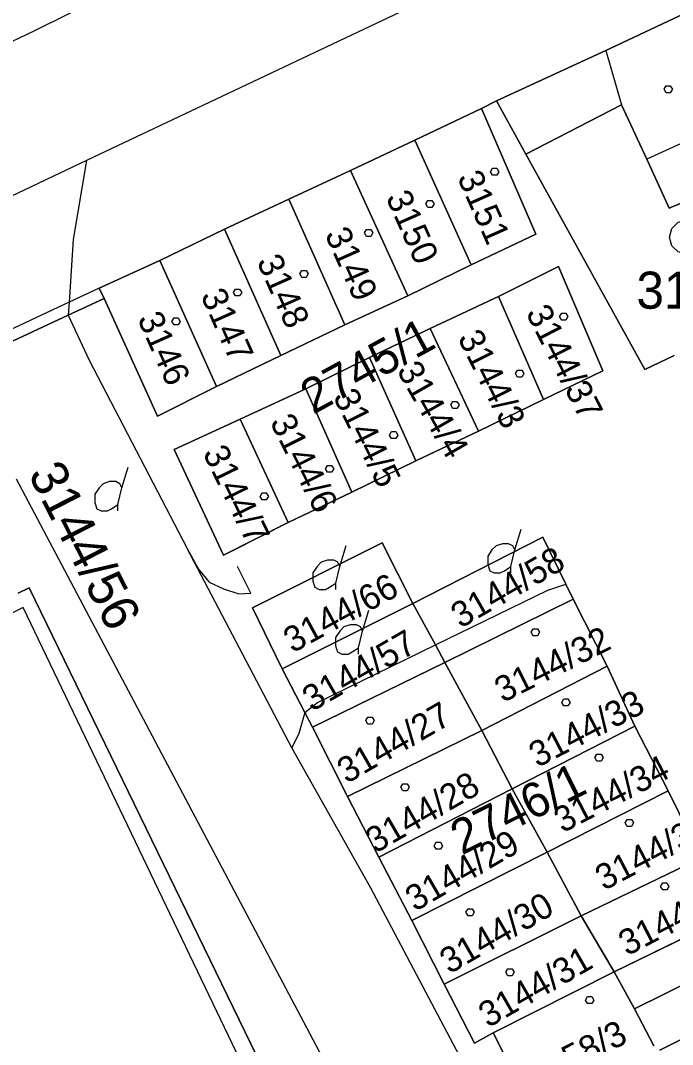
# Model space of a CAD drawing. Extents: x -263587 to -261993, y -1238795 to -1236748.
# Drawn here: x -263029.45 to -263001.3, y -1238463.81 to -1238419.62 of the extents above; entities that cross this region are included whole.
import ezdxf

# ---------------------------------------------------------------- set-up
doc = ezdxf.new("R2010")
doc.units = 0
doc.layers.add('Vrstva 1', color=7, linetype='Continuous')
doc.layers.add('Vrstva 3', color=7, linetype='Continuous')

msp = doc.modelspace()

# ---------------------------------------------------------------- linework, layer by layer
at = {"layer": 'Vrstva 1'}
for p, q in [((-263004.5, -1238408.01), (-263028.88, -1238420.08)), ((-263010.16, -1238417.88), (-263026.6, -1238425.67)), ((-263004.19, -1238420.92), (-262999.43, -1238418.67)), ((-262999.43, -1238418.67), (-263004.19, -1238420.92)), ((-263028.88, -1238420.08), (-263077.95, -1238443.69)), ((-263008.91, -1238423.09), (-263004.19, -1238420.92)), ((-263004.19, -1238420.92), (-263008.91, -1238423.09)), ((-263004.19, -1238420.92), (-263003.51, -1238423.26)), ((-263008.91, -1238423.09), (-263009.55, -1238423.42)), ((-263009.55, -1238423.42), (-263008.91, -1238423.09)), ((-263007.63, -1238425.39), (-263008.91, -1238423.09)), ((-263008.91, -1238423.09), (-263007.63, -1238425.39)), ((-263012.43, -1238424.79), (-263009.55, -1238423.42)), ((-263009.55, -1238423.42), (-263012.43, -1238424.79)), ((-263009.55, -1238423.42), (-263007.21, -1238428.85)), ((-263007.21, -1238428.85), (-263009.55, -1238423.42)), ((-263007.63, -1238425.39), (-263003.51, -1238423.26)), ((-263003.51, -1238423.26), (-263007.63, -1238425.39)), ((-263003.51, -1238423.26), (-263002.41, -1238425.61)), ((-263002.41, -1238425.61), (-263003.51, -1238423.26)), ((-262997.18, -1238423.21), (-263002.41, -1238425.61)), ((-263015.21, -1238426.1), (-263012.43, -1238424.79)), ((-263012.43, -1238424.79), (-263015.21, -1238426.1)), ((-263009.99, -1238430.16), (-263012.43, -1238424.79)), ((-263012.43, -1238424.79), (-263009.99, -1238430.16)), ((-263026.6, -1238425.67), (-263033.01, -1238428.71)), ((-263026.6, -1238425.67), (-263027.17, -1238429.07)), ((-263002.5, -1238434.68), (-263007.63, -1238425.39)), ((-263007.63, -1238425.39), (-263002.5, -1238434.68)), ((-263002.41, -1238425.61), (-263001.45, -1238427.72)), ((-263001.45, -1238427.72), (-263002.41, -1238425.61)), ((-263017.86, -1238427.33), (-263015.21, -1238426.1)), ((-263015.21, -1238426.1), (-263017.86, -1238427.33)), ((-263012.73, -1238431.5), (-263015.21, -1238426.1)), ((-263015.21, -1238426.1), (-263012.73, -1238431.5)), ((-263001.45, -1238427.72), (-262996.91, -1238425.79)), ((-262996.91, -1238425.79), (-263001.45, -1238427.72)), ((-263020.65, -1238428.63), (-263017.86, -1238427.33)), ((-263017.86, -1238427.33), (-263020.65, -1238428.63)), ((-263015.45, -1238432.76), (-263017.86, -1238427.33)), ((-263017.86, -1238427.33), (-263015.45, -1238432.76)), ((-263023.43, -1238429.98), (-263020.65, -1238428.63)), ((-263020.65, -1238428.63), (-263023.43, -1238429.98)), ((-263018.21, -1238434.08), (-263020.65, -1238428.63)), ((-263020.65, -1238428.63), (-263018.21, -1238434.08)), ((-263007.21, -1238428.85), (-263009.99, -1238430.16)), ((-263009.99, -1238430.16), (-263007.21, -1238428.85)), ((-263027.17, -1238429.07), (-263027.35, -1238431.78)), ((-263026.05, -1238431.17), (-263023.43, -1238429.98)), ((-263023.43, -1238429.98), (-263026.05, -1238431.17)), ((-263020.99, -1238435.42), (-263023.43, -1238429.98)), ((-263023.43, -1238429.98), (-263020.99, -1238435.42)), ((-263009.99, -1238430.16), (-263012.73, -1238431.5)), ((-263012.73, -1238431.5), (-263009.99, -1238430.16)), ((-263008.82, -1238431.53), (-263006.22, -1238430.24)), ((-263006.22, -1238430.24), (-263008.82, -1238431.53)), ((-263006.22, -1238430.24), (-263004.31, -1238434.74)), ((-263004.31, -1238434.74), (-263006.22, -1238430.24)), ((-263026.05, -1238431.17), (-263027.35, -1238431.78)), ((-263025.84, -1238431.62), (-263026.05, -1238431.17)), ((-263026.05, -1238431.17), (-263025.84, -1238431.62)), ((-263012.73, -1238431.5), (-263015.45, -1238432.76)), ((-263015.45, -1238432.76), (-263012.73, -1238431.5)), ((-263027.35, -1238431.78), (-263032.2, -1238434.06)), ((-263025.84, -1238431.62), (-263027.39, -1238432.34)), ((-263027.39, -1238432.34), (-263025.84, -1238431.62)), ((-263027.35, -1238431.78), (-263027.39, -1238432.34)), ((-263023.54, -1238436.69), (-263025.84, -1238431.62)), ((-263025.84, -1238431.62), (-263023.54, -1238436.69)), ((-263008.82, -1238431.53), (-263011.77, -1238432.92)), ((-263011.77, -1238432.92), (-263008.82, -1238431.53)), ((-263006.88, -1238435.98), (-263008.82, -1238431.53)), ((-263008.82, -1238431.53), (-263006.88, -1238435.98)), ((-263027.39, -1238432.34), (-263032, -1238434.48)), ((-263032, -1238434.48), (-263027.39, -1238432.34)), ((-263027.39, -1238432.34), (-263026.49, -1238434.28)), ((-263015.45, -1238432.76), (-263018.21, -1238434.08)), ((-263018.21, -1238434.08), (-263015.45, -1238432.76)), ((-263014.39, -1238434.16), (-263011.77, -1238432.92)), ((-263011.77, -1238432.92), (-263014.39, -1238434.16)), ((-263011.77, -1238432.92), (-263009.68, -1238437.34)), ((-263009.68, -1238437.34), (-263011.77, -1238432.92)), ((-263018.21, -1238434.08), (-263020.99, -1238435.42)), ((-263020.99, -1238435.42), (-263018.21, -1238434.08)), ((-263001.23, -1238434.08), (-263002.5, -1238434.68)), ((-263002.5, -1238434.68), (-263001.23, -1238434.08)), ((-263026.49, -1238434.28), (-263022.26, -1238442.4)), ((-263017.14, -1238435.51), (-263014.39, -1238434.16)), ((-263014.39, -1238434.16), (-263017.14, -1238435.51)), ((-263014.39, -1238434.16), (-263012.39, -1238438.63)), ((-263012.39, -1238438.63), (-263014.39, -1238434.16)), ((-263004.31, -1238434.74), (-263006.88, -1238435.98)), ((-263006.88, -1238435.98), (-263004.31, -1238434.74)), ((-263020.99, -1238435.42), (-263023.54, -1238436.69)), ((-263023.54, -1238436.69), (-263020.99, -1238435.42)), ((-263019.97, -1238436.82), (-263017.14, -1238435.51)), ((-263017.14, -1238435.51), (-263019.97, -1238436.82)), ((-263017.14, -1238435.51), (-263015.15, -1238439.97)), ((-263015.15, -1238439.97), (-263017.14, -1238435.51)), ((-263009.68, -1238437.34), (-263006.88, -1238435.98)), ((-263006.88, -1238435.98), (-263009.68, -1238437.34)), ((-263022.81, -1238438.14), (-263019.97, -1238436.82)), ((-263019.97, -1238436.82), (-263022.81, -1238438.14)), ((-263019.97, -1238436.82), (-263017.9, -1238441.28)), ((-263017.9, -1238441.28), (-263019.97, -1238436.82)), ((-263009.68, -1238437.34), (-263012.39, -1238438.63)), ((-263012.39, -1238438.63), (-263009.68, -1238437.34)), ((-263020.68, -1238442.69), (-263022.81, -1238438.14)), ((-263022.81, -1238438.14), (-263020.68, -1238442.69)), ((-263025.07, -1238439.79), (-263024.8, -1238438.89)), ((-263012.39, -1238438.63), (-263015.15, -1238439.97)), ((-263015.15, -1238439.97), (-263012.39, -1238438.63)), ((-263029.63, -1238439.4), (-263015.83, -1238465.48)), ((-263015.15, -1238439.97), (-263017.9, -1238441.28)), ((-263017.9, -1238441.28), (-263015.15, -1238439.97)), ((-263017.9, -1238441.28), (-263020.29, -1238442.49)), ((-263020.29, -1238442.49), (-263017.9, -1238441.28)), ((-263008.11, -1238442.47), (-263007.84, -1238441.57)), ((-263012.52, -1238444.78), (-263006.9, -1238441.92)), ((-263006.9, -1238441.92), (-263012.52, -1238444.78)), ((-263006.9, -1238441.92), (-263005.91, -1238443.94)), ((-263005.91, -1238443.94), (-263006.9, -1238441.92)), ((-263017.73, -1238451.01), (-263022.26, -1238442.4)), ((-263022.26, -1238442.4), (-263021.76, -1238443.3)), ((-263020.29, -1238442.49), (-263020.68, -1238442.69)), ((-263020.68, -1238442.69), (-263020.29, -1238442.49)), ((-263019.44, -1238444.97), (-263013.84, -1238442.16)), ((-263013.84, -1238442.16), (-263019.44, -1238444.97)), ((-263015.66, -1238443.18), (-263015.39, -1238442.28)), ((-263013.84, -1238442.16), (-263012.52, -1238444.78)), ((-263012.52, -1238444.78), (-263013.84, -1238442.16)), ((-263021.76, -1238443.3), (-263021.3, -1238443.86)), ((-263019.51, -1238444.33), (-263020.08, -1238443.19)), ((-263021.3, -1238443.86), (-263020.68, -1238444.14)), ((-263029.55, -1238444.33), (-263029.08, -1238444.1)), ((-263029.08, -1238444.1), (-263029.55, -1238444.33)), ((-263029.08, -1238444.1), (-263015.92, -1238471.15)), ((-263015.92, -1238471.15), (-263029.08, -1238444.1)), ((-263020.68, -1238444.14), (-263020.02, -1238444.36)), ((-263011.54, -1238446.57), (-263006.68, -1238444.2)), ((-263006.68, -1238444.2), (-263005.91, -1238443.94)), ((-263005.91, -1238443.94), (-263005.59, -1238444.59)), ((-263005.59, -1238444.59), (-263005.91, -1238443.94)), ((-263020.02, -1238444.36), (-263019.51, -1238444.33)), ((-263011.13, -1238447.32), (-263005.59, -1238444.59)), ((-263005.59, -1238444.59), (-263011.13, -1238447.32)), ((-263005.59, -1238444.59), (-263004.12, -1238447.49)), ((-263004.12, -1238447.49), (-263005.59, -1238444.59)), ((-263029.33, -1238444.95), (-263042.11, -1238451.22)), ((-263016.59, -1238471.53), (-263029.33, -1238444.95)), ((-263018.15, -1238447.6), (-263019.44, -1238444.97)), ((-263019.44, -1238444.97), (-263018.15, -1238447.6)), ((-263012.52, -1238444.78), (-263018.15, -1238447.6)), ((-263018.15, -1238447.6), (-263012.52, -1238444.78)), ((-263014.68, -1238445.97), (-263014.41, -1238445.07)), ((-263011.54, -1238446.57), (-263012.52, -1238444.78)), ((-263012.52, -1238444.78), (-263011.54, -1238446.57)), ((-263016.63, -1238449.05), (-263011.54, -1238446.57)), ((-263011.13, -1238447.32), (-263011.54, -1238446.57)), ((-263011.54, -1238446.57), (-263011.13, -1238447.32)), ((-263016.85, -1238450.11), (-263011.13, -1238447.32)), ((-263011.13, -1238447.32), (-263016.85, -1238450.11)), ((-263009.54, -1238450.26), (-263011.13, -1238447.32)), ((-263011.13, -1238447.32), (-263009.54, -1238450.26)), ((-263017.17, -1238449.49), (-263018.15, -1238447.6)), ((-263018.15, -1238447.6), (-263017.17, -1238449.49)), ((-263009.54, -1238450.26), (-263004.12, -1238447.49)), ((-263004.12, -1238447.49), (-263009.54, -1238450.26)), ((-263004.12, -1238447.49), (-263002.93, -1238450.08)), ((-263002.93, -1238450.08), (-263004.12, -1238447.49)), ((-263017.17, -1238449.49), (-263016.63, -1238449.05)), ((-263017.17, -1238449.49), (-263017.43, -1238450.39)), ((-263016.85, -1238450.11), (-263017.17, -1238449.49)), ((-263017.17, -1238449.49), (-263016.85, -1238450.11)), ((-263017.43, -1238450.39), (-263017.73, -1238451.01)), ((-263015.33, -1238453.11), (-263016.85, -1238450.11)), ((-263016.85, -1238450.11), (-263015.33, -1238453.11)), ((-263015.33, -1238453.11), (-263009.54, -1238450.26)), ((-263009.54, -1238450.26), (-263015.33, -1238453.11)), ((-263008.23, -1238452.77), (-263009.54, -1238450.26)), ((-263009.54, -1238450.26), (-263008.23, -1238452.77)), ((-263008.23, -1238452.77), (-263002.93, -1238450.08)), ((-263002.93, -1238450.08), (-263008.23, -1238452.77)), ((-263002.93, -1238450.08), (-263001.49, -1238452.87)), ((-263001.49, -1238452.87), (-263002.93, -1238450.08)), ((-263014.34, -1238457.04), (-263017.73, -1238451.01)), ((-263013.98, -1238455.73), (-263015.33, -1238453.11)), ((-263015.33, -1238453.11), (-263013.98, -1238455.73)), ((-263013.98, -1238455.73), (-263008.23, -1238452.77)), ((-263008.23, -1238452.77), (-263013.98, -1238455.73)), ((-263006.71, -1238455.51), (-263008.23, -1238452.77)), ((-263008.23, -1238452.77), (-263006.71, -1238455.51)), ((-263006.71, -1238455.51), (-263001.49, -1238452.87)), ((-263001.49, -1238452.87), (-263006.71, -1238455.51)), ((-263001.49, -1238452.87), (-263000.07, -1238455.75)), ((-263000.07, -1238455.75), (-263001.49, -1238452.87)), ((-263012.56, -1238458.46), (-263013.98, -1238455.73)), ((-263013.98, -1238455.73), (-263012.56, -1238458.46)), ((-263012.56, -1238458.46), (-263006.71, -1238455.51)), ((-263006.71, -1238455.51), (-263012.56, -1238458.46)), ((-263005.25, -1238458.26), (-263006.71, -1238455.51)), ((-263006.71, -1238455.51), (-263005.25, -1238458.26)), ((-263005.25, -1238458.26), (-263000.07, -1238455.75)), ((-263000.07, -1238455.75), (-263005.25, -1238458.26)), ((-263010.37, -1238464.54), (-263014.34, -1238457.04)), ((-263011.16, -1238461.2), (-263005.25, -1238458.26)), ((-263005.25, -1238458.26), (-263011.16, -1238461.2)), ((-263003.83, -1238460.68), (-263005.25, -1238458.26)), ((-263005.25, -1238458.26), (-263003.83, -1238460.68)), ((-262998.8, -1238458.23), (-263003.83, -1238460.68)), ((-263003.83, -1238460.68), (-262998.8, -1238458.23)), ((-263011.16, -1238461.2), (-263012.56, -1238458.46)), ((-263012.56, -1238458.46), (-263011.16, -1238461.2)), ((-263002.94, -1238462.27), (-262997.67, -1238459.64)), ((-262997.67, -1238459.64), (-263002.94, -1238462.27)), ((-263009.05, -1238463.3), (-263003.83, -1238460.68)), ((-263003.83, -1238460.68), (-263009.05, -1238463.3)), ((-263003.83, -1238460.68), (-263002.94, -1238462.27)), ((-263002.94, -1238462.27), (-263003.83, -1238460.68)), ((-263009.85, -1238463.75), (-263011.16, -1238461.2)), ((-263011.16, -1238461.2), (-263009.85, -1238463.75)), ((-263002.94, -1238462.27), (-263002.11, -1238463.87)), ((-263002.11, -1238463.87), (-263002.94, -1238462.27)), ((-262998.96, -1238462.59), (-263001.85, -1238464.06)), ((-263001.85, -1238464.06), (-262998.96, -1238462.59)), ((-263009.05, -1238463.3), (-263009.85, -1238463.75)), ((-263009.85, -1238463.75), (-263009.05, -1238463.3)), ((-263008.23, -1238464.93), (-263009.05, -1238463.3)), ((-263009.05, -1238463.3), (-263008.23, -1238464.93))]:
    msp.add_line(p, q, dxfattribs=at)
for points in [[(-263001.4, -1238422.44), (-263001.31, -1238422.59), (-263001.4, -1238422.74), (-263001.58, -1238422.74), (-263001.67, -1238422.59), (-263001.58, -1238422.44)], [(-263008.89, -1238426), (-263008.8, -1238426.15), (-263008.89, -1238426.3), (-263009.07, -1238426.3), (-263009.16, -1238426.15), (-263009.07, -1238426)], [(-263011.69, -1238427.39), (-263011.6, -1238427.54), (-263011.69, -1238427.69), (-263011.87, -1238427.69), (-263011.96, -1238427.54), (-263011.87, -1238427.39)], [(-263014.33, -1238428.64), (-263014.24, -1238428.79), (-263014.33, -1238428.94), (-263014.51, -1238428.94), (-263014.6, -1238428.79), (-263014.51, -1238428.64)], [(-263017.12, -1238430.41), (-263017.03, -1238430.56), (-263017.12, -1238430.71), (-263017.3, -1238430.71), (-263017.39, -1238430.56), (-263017.3, -1238430.41)], [(-263019.99, -1238431.21), (-263019.9, -1238431.36), (-263019.99, -1238431.51), (-263020.17, -1238431.51), (-263020.26, -1238431.36), (-263020.17, -1238431.21)], [(-263005.91, -1238432.25), (-263005.82, -1238432.4), (-263005.91, -1238432.55), (-263006.09, -1238432.55), (-263006.18, -1238432.4), (-263006.09, -1238432.25)], [(-263022.64, -1238432.46), (-263022.55, -1238432.61), (-263022.64, -1238432.76), (-263022.82, -1238432.76), (-263022.91, -1238432.61), (-263022.82, -1238432.46)], [(-263007.81, -1238434.71), (-263007.72, -1238434.86), (-263007.81, -1238435.01), (-263007.99, -1238435.01), (-263008.08, -1238434.86), (-263007.99, -1238434.71)], [(-263010.61, -1238436.06), (-263010.52, -1238436.21), (-263010.61, -1238436.36), (-263010.79, -1238436.36), (-263010.88, -1238436.21), (-263010.79, -1238436.06)], [(-263013.25, -1238437.36), (-263013.16, -1238437.51), (-263013.25, -1238437.66), (-263013.43, -1238437.66), (-263013.52, -1238437.51), (-263013.43, -1238437.36)], [(-263016.02, -1238438.82), (-263015.93, -1238438.97), (-263016.02, -1238439.12), (-263016.2, -1238439.12), (-263016.29, -1238438.97), (-263016.2, -1238438.82)], [(-263018.84, -1238440.01), (-263018.75, -1238440.16), (-263018.84, -1238440.31), (-263019.02, -1238440.31), (-263019.11, -1238440.16), (-263019.02, -1238440.01)], [(-263007.14, -1238445.87), (-263007.05, -1238446.02), (-263007.14, -1238446.17), (-263007.32, -1238446.17), (-263007.41, -1238446.02), (-263007.32, -1238445.87)], [(-263005.82, -1238448.9), (-263005.73, -1238449.05), (-263005.82, -1238449.2), (-263006, -1238449.2), (-263006.09, -1238449.05), (-263006, -1238448.9)], [(-263014.27, -1238449.68), (-263014.18, -1238449.83), (-263014.27, -1238449.98), (-263014.45, -1238449.98), (-263014.54, -1238449.83), (-263014.45, -1238449.68)], [(-263004.39, -1238451.28), (-263004.3, -1238451.43), (-263004.39, -1238451.58), (-263004.57, -1238451.58), (-263004.66, -1238451.43), (-263004.57, -1238451.28)], [(-263012.76, -1238452.56), (-263012.67, -1238452.71), (-263012.76, -1238452.86), (-263012.94, -1238452.86), (-263013.03, -1238452.71), (-263012.94, -1238452.56)], [(-263003.08, -1238454.1), (-263002.99, -1238454.25), (-263003.08, -1238454.4), (-263003.26, -1238454.4), (-263003.35, -1238454.25), (-263003.26, -1238454.1)], [(-263011.32, -1238455.08), (-263011.23, -1238455.23), (-263011.32, -1238455.38), (-263011.5, -1238455.38), (-263011.59, -1238455.23), (-263011.5, -1238455.08)], [(-263001.55, -1238456.84), (-263001.46, -1238456.99), (-263001.55, -1238457.14), (-263001.73, -1238457.14), (-263001.82, -1238456.99), (-263001.73, -1238456.84)], [(-263009.95, -1238457.95), (-263009.86, -1238458.1), (-263009.95, -1238458.25), (-263010.13, -1238458.25), (-263010.22, -1238458.1), (-263010.13, -1238457.95)], [(-263008.23, -1238460.54), (-263008.14, -1238460.69), (-263008.23, -1238460.84), (-263008.41, -1238460.84), (-263008.5, -1238460.69), (-263008.41, -1238460.54)], [(-263004.79, -1238461.74), (-263004.7, -1238461.89), (-263004.79, -1238462.04), (-263004.97, -1238462.04), (-263005.06, -1238461.89), (-263004.97, -1238461.74)]]:
    msp.add_lwpolyline(points, close=True, dxfattribs=at)
for points in [[(-263000.68, -1238429.71), (-263001.06, -1238429.61), (-263001.33, -1238429.34), (-263001.43, -1238428.97), (-263001.33, -1238428.6), (-263001.06, -1238428.33), (-263000.69, -1238428.23), (-263000.32, -1238428.33), (-263000.05, -1238428.6), (-262999.95, -1238428.98), (-263000.05, -1238429.36), (-263000.32, -1238429.63), (-263000.7, -1238429.73), (-262999.7, -1238429.73)], [(-263025.25, -1238440.78), (-263025.25, -1238440.51), (-263025.07, -1238439.79), (-263025.16, -1238439.61), (-263025.34, -1238439.52), (-263025.61, -1238439.52), (-263025.88, -1238439.61), (-263026.06, -1238439.79), (-263026.24, -1238440.06), (-263026.24, -1238440.42), (-263026.15, -1238440.69), (-263025.97, -1238440.78), (-263025.7, -1238440.78), (-263025.52, -1238440.69), (-263025.25, -1238440.51)], [(-263008.29, -1238443.46), (-263008.29, -1238443.19), (-263008.11, -1238442.47), (-263008.2, -1238442.29), (-263008.38, -1238442.2), (-263008.65, -1238442.2), (-263008.92, -1238442.29), (-263009.1, -1238442.47), (-263009.28, -1238442.74), (-263009.28, -1238443.1), (-263009.19, -1238443.37), (-263009.01, -1238443.46), (-263008.74, -1238443.46), (-263008.56, -1238443.37), (-263008.29, -1238443.19)], [(-263015.84, -1238444.17), (-263015.84, -1238443.9), (-263015.66, -1238443.18), (-263015.75, -1238443), (-263015.93, -1238442.91), (-263016.2, -1238442.91), (-263016.47, -1238443), (-263016.65, -1238443.18), (-263016.83, -1238443.45), (-263016.83, -1238443.81), (-263016.74, -1238444.08), (-263016.56, -1238444.17), (-263016.29, -1238444.17), (-263016.11, -1238444.08), (-263015.84, -1238443.9)], [(-263014.86, -1238446.96), (-263014.86, -1238446.69), (-263014.68, -1238445.97), (-263014.77, -1238445.79), (-263014.95, -1238445.7), (-263015.22, -1238445.7), (-263015.49, -1238445.79), (-263015.67, -1238445.97), (-263015.85, -1238446.24), (-263015.85, -1238446.6), (-263015.76, -1238446.87), (-263015.58, -1238446.96), (-263015.31, -1238446.96), (-263015.13, -1238446.87), (-263014.86, -1238446.69)]]:
    msp.add_lwpolyline(points, dxfattribs=at)
at = {"layer": 'Vrstva 3'}
for points in [[(-263015.15, -1238439.97), (-263012.39, -1238438.63), (-263009.68, -1238437.34), (-263006.88, -1238435.98), (-263004.31, -1238434.74), (-263006.22, -1238430.24), (-263008.82, -1238431.53), (-263011.77, -1238432.92), (-263014.39, -1238434.16), (-263017.14, -1238435.51), (-263019.97, -1238436.82), (-263022.81, -1238438.14), (-263020.68, -1238442.69), (-263017.9, -1238441.28)], [(-263011.77, -1238432.92), (-263008.82, -1238431.53), (-263006.22, -1238430.24), (-263004.31, -1238434.74), (-263006.88, -1238435.98), (-263009.68, -1238437.34), (-263012.39, -1238438.63), (-263015.15, -1238439.97), (-263017.9, -1238441.28), (-263020.68, -1238442.69), (-263022.81, -1238438.14), (-263019.97, -1238436.82), (-263017.14, -1238435.51), (-263014.39, -1238434.16)], [(-263003.83, -1238460.68), (-262998.8, -1238458.23), (-263000.07, -1238455.75), (-263001.49, -1238452.87), (-263002.93, -1238450.08), (-263004.12, -1238447.49), (-263005.59, -1238444.59), (-263011.13, -1238447.32), (-263016.85, -1238450.11), (-263015.33, -1238453.11), (-263013.98, -1238455.73), (-263012.56, -1238458.46), (-263011.16, -1238461.2), (-263009.85, -1238463.75), (-263009.05, -1238463.3)], [(-263005.59, -1238444.59), (-263004.12, -1238447.49), (-263002.93, -1238450.08), (-263001.49, -1238452.87), (-263000.07, -1238455.75), (-262998.8, -1238458.23), (-263003.83, -1238460.68), (-263009.05, -1238463.3), (-263009.85, -1238463.75), (-263011.16, -1238461.2), (-263012.56, -1238458.46), (-263013.98, -1238455.73), (-263015.33, -1238453.11), (-263016.85, -1238450.11), (-263011.13, -1238447.32)]]:
    msp.add_lwpolyline(points, close=True, dxfattribs=at)

# ---------------------------------------------------------------- texts
at = {"layer": 'Vrstva 1'}
for s, height, rotation, p in [('3151', 1.1, 294.0419, (-263010.615, -1238426.394)), ('3150', 1.1, 294.0419, (-263013.697, -1238427.252)), ('3149', 1.1, 294.0419, (-263016.33, -1238428.842)), ('3148', 1.1, 294.0419, (-263019.268, -1238430.016)), ('3147', 1.1, 294.0419, (-263021.688, -1238431.486)), ('3144/37', 1.1, 297.0213, (-263007.657, -1238432.239)), ('3146', 1.1, 294.0419, (-263024.42, -1238432.488)), ('3144/3', 1.1, 296.563, (-263010.599, -1238433.312)), ('3144/4', 1.1, 299.7142, (-263013.232, -1238434.72)), ('3144/5', 1.1, 296.563, (-263015.979, -1238435.852)), ('3144/6', 1.1, 296.563, (-263018.703, -1238436.944)), ('3144/7', 1.1, 295.99, (-263021.601, -1238438.281)), ('3144/56', 1.6, 297.1359, (-263029.141, -1238439.185)), ('3144/58', 1.1, 29.9657, (-263010.458, -1238445.876)), ('3144/66', 1.1, 28.7052, (-263017.705, -1238446.939)), ('3144/57', 1.1, 29.9657, (-263016.868, -1238449.466)), ('3144/32', 1.1, 26.5279, (-263008.631, -1238449.078)), ('3144/33', 1.1, 27.4447, (-263007.134, -1238451.883)), ('3144/27', 1.1, 29.9657, (-263015.368, -1238452.576)), ('3144/34', 1.1, 27.4447, (-263006.054, -1238454.703)), ('3144/28', 1.1, 29.9657, (-263014.138, -1238455.586)), ('3144/35', 1.1, 27.6166, (-263004.267, -1238457.19)), ('3144/29', 1.1, 29.9657, (-263012.422, -1238458.098)), ('3144/36', 1.1, 27.2155, (-263003.27, -1238460.009)), ('3144/30', 1.1, 29.9657, (-263010.939, -1238460.79)), ('3144/31', 1.1, 29.9657, (-263009.265, -1238463.111)), ('3158/3', 1.1, 26.9863, (-263007.183, -1238465.732))]:
    msp.add_text(s, height=height, rotation=rotation, dxfattribs=at).set_placement(p)
msp.add_text('3155', height=1.6, dxfattribs=at).set_placement((-263002.864, -1238432.06))
at = {"layer": 'Vrstva 3'}
for s, rotation, p in [('2745/1', 28.6479, (-263016.821, -1238436.645)), ('2746/1', 26.4134, (-263010.398, -1238455.657))]:
    msp.add_text(s, height=1.5, rotation=rotation, dxfattribs=at).set_placement(p)

doc.saveas('drawing.dxf')
